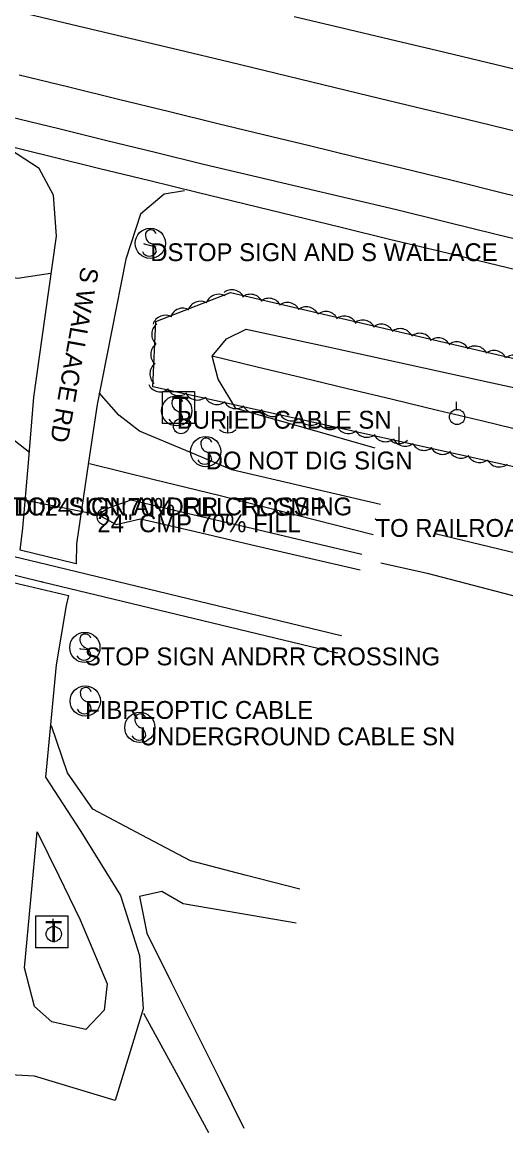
# Model space of a CAD drawing. Extents: x 1441650 to 1491889, y 345904 to 358319.
# Drawn here: x 1464256.7 to 1464392.3, y 349824.6 to 350135.9 of the extents above; entities that cross this region are included whole.
import ezdxf

# ---------------------------------------------------------------- set-up
doc = ezdxf.new("R2010")
doc.units = 0
for name, color, linetype in [('S_CROSS_DRAIN', 7, 'Continuous'), ('S_CROSS_DRAIN_ANNOT', 7, 'Continuous'), ('S_DITCHLINE', 7, 'Continuous'), ('S_DRG_PT_SYM', 7, 'Continuous'), ('S_EDGE_PAVEMENT', 7, 'Continuous'), ('S_EDGE_PAVEMENT_ANNOT', 7, 'Continuous'), ('S_GRAVEL_ROAD', 7, 'Continuous'), ('S_MSC_PT_SYM', 7, 'Continuous'), ('S_PAVEMENT_CROWN', 7, 'Continuous'), ('S_RAILROAD', 7, 'Continuous'), ('S_SHOULDER', 7, 'Continuous'), ('S_SIGN', 7, 'Continuous'), ('S_SIGN_ANNOT', 7, 'Continuous'), ('S_STREAM', 7, 'Continuous'), ('S_SURVEY_TEXT_ANNOT', 7, 'Continuous'), ('S_TELEPHONE_UTILITIES', 7, 'Continuous'), ('S_TRAILS', 7, 'Continuous'), ('S_TREE', 7, 'Continuous'), ('S_UTILITY_POLE', 7, 'Continuous')]:
    doc.layers.add(name, color=color, linetype=linetype)

msp = doc.modelspace()

# ---------------------------------------------------------------- linework, layer by layer
at = {"layer": 'S_CROSS_DRAIN'}
msp.add_line((1464254.46, 350002.53), (1464277.79, 349997.91), dxfattribs=at)
msp.add_arc((1464279.93, 349997.33), 2.3, 78.0274, 258.3566, dxfattribs=at)
at = {"layer": 'S_DITCHLINE'}
for points in [[(1464355.65, 350016.48), (1464336.12, 350022.06), (1464316.59, 350027.63), (1464311.65, 350035.84), (1464309.96, 350042.27), (1464314.01, 350047.09), (1464319.47, 350049.88), (1464342.47, 350044.86), (1464365.46, 350039.85), (1464388.46, 350034.84), (1464411.45, 350029.82)], [(1464309.94, 350042.34), (1464322.58, 350039.3), (1464335.22, 350036.27), (1464347.87, 350033.23), (1464360.51, 350030.2), (1464373.16, 350027.16), (1464385.8, 350024.13), (1464398.45, 350021.09), (1464411.09, 350018.06), (1464423.97, 350015.11), (1464436.85, 350012.16), (1464449.72, 350009.22), (1464462.6, 350006.27), (1464475.48, 350003.33), (1464488.35, 350000.38), (1464501.23, 349997.43), (1464514.11, 349994.49), (1464528.28, 349991.25), (1464542.46, 349988.01), (1464556.64, 349984.78), (1464570.81, 349981.54), (1464584.99, 349978.3), (1464599.16, 349975.07), (1464613.34, 349971.83)], [(1464351.87, 349986.71), (1464335.69, 349990.51), (1464319.51, 349994.3), (1464303.33, 349998.09), (1464287.15, 350001.89), (1464280.77, 349999.7), (1464278.1, 349997.83), (1464283.07, 349995.12), (1464289.86, 349996.67), (1464305.26, 349993.1), (1464320.66, 349989.52), (1464336.05, 349985.94), (1464351.45, 349982.37)]]:
    msp.add_lwpolyline(points, dxfattribs=at)
at = {"layer": 'S_DRG_PT_SYM'}
msp.add_lwpolyline([(1464277.79, 349997.91), (1464277.79, 349997.96), (1464277.79, 349997.91), (1464277.74, 349997.91), (1464277.79, 349997.91), (1464277.79, 349997.86), (1464277.79, 349997.91), (1464277.84, 349997.91)], dxfattribs=at)
at = {"layer": 'S_EDGE_PAVEMENT'}
for points in [[(1464253.44, 350109.38), (1464266.96, 350106.07), (1464280.47, 350102.75), (1464293.98, 350099.44), (1464307.49, 350096.12), (1464321.03, 350092.94), (1464334.56, 350089.75), (1464348.1, 350086.56), (1464361.64, 350083.37), (1464375.59, 350079.94), (1464389.54, 350076.51), (1464403.5, 350073.07)], [(1464302.2, 350088.64), (1464296.53, 350087.67), (1464289.84, 350082.11), (1464285.8, 350069.5), (1464281.74, 350049.13), (1464277.69, 350028.76), (1464275.31, 350012.58), (1464271.91, 349989.67), (1464271.81, 349984.04), (1464256.17, 349987.87), (1464256.91, 349994.02), (1464258.46, 350012.41), (1464260.01, 350030.81), (1464263.15, 350053.37), (1464266.29, 350075.92), (1464265.51, 350087.41), (1464261.46, 350094.91), (1464251.32, 350101.48)], [(1464253.8, 349978.95), (1464269.69, 349975.17), (1464269.03, 349972.41), (1464266.24, 349955.74), (1464264.74, 349940), (1464263.25, 349924.27), (1464273.12, 349909.05), (1464284.22, 349891.12), (1464289.57, 349874.27), (1464290.58, 349859.29), (1464286.68, 349846.45), (1464282.77, 349833.6), (1464260.16, 349840.43), (1464236.05, 349841.7)]]:
    msp.add_lwpolyline(points, dxfattribs=at)
msp.add_lwpolyline([(1464260.89, 349908.94), (1464266.93, 349896.59), (1464272.98, 349884.24), (1464280.51, 349866.35), (1464279.71, 349858.97), (1464274.58, 349853.49), (1464265.02, 349855.64), (1464260.19, 349859.93), (1464257.31, 349870.82), (1464259.1, 349889.88)], close=True, dxfattribs=at)
at = {"layer": 'S_GRAVEL_ROAD'}
for points in [[(1464094.32, 350086.66), (1464100.34, 350103.62), (1464122.29, 350097.37), (1464144.24, 350091.11), (1464166.18, 350084.85), (1464188.13, 350078.59), (1464202.04, 350075.56), (1464215.94, 350072.53), (1464229.85, 350069.5), (1464243.75, 350066.47), (1464255.36, 350064.17), (1464264.6, 350065.59)], [(1464094.32, 350086.67), (1464090.47, 350070.48), (1464113.69, 350064.41), (1464136.91, 350058.34), (1464160.12, 350052.27), (1464183.34, 350046.21), (1464198.22, 350041.89), (1464213.1, 350037.57), (1464227.99, 350033.25), (1464242.87, 350028.93), (1464250.88, 350021.56), (1464258.71, 350015.36)], [(1464357.13, 350000.69), (1464336.28, 350005.55), (1464315.43, 350010.41), (1464302.53, 350015.81), (1464289.63, 350021.22), (1464283.82, 350025.71), (1464278.31, 350031.99)], [(1464275.6, 350012.16), (1464293.71, 350007.72), (1464311.82, 350003.29), (1464333.44, 349997.81), (1464355.06, 349992.33)], [(1464334.52, 349892.83), (1464319.22, 349896.82), (1464303.92, 349900.8), (1464290.22, 349908.03), (1464276.53, 349915.26), (1464269.4, 349925.46), (1464264.92, 349938.61)], [(1464333.53, 349883.32), (1464317.7, 349886.04), (1464301.87, 349888.77), (1464295.85, 349892.16), (1464289.63, 349890.8), (1464291.64, 349880.48), (1464298.45, 349866.82), (1464305.26, 349853.15), (1464312.06, 349839.48), (1464318.87, 349825.82)], [(1464309.04, 349824.56), (1464299.92, 349841.28), (1464290.81, 349858)]]:
    msp.add_lwpolyline(points, dxfattribs=at)
at = {"layer": 'S_MSC_PT_SYM'}
for points in [[(1464290.91, 350073.77), (1464290.91, 350073.82), (1464290.91, 350073.77), (1464290.86, 350073.77), (1464290.91, 350073.77), (1464290.91, 350073.72), (1464290.91, 350073.77), (1464290.96, 350073.77)], [(1464294.08, 350072.95), (1464294.08, 350073), (1464294.08, 350072.95), (1464294.03, 350072.95), (1464294.08, 350072.95), (1464294.08, 350072.9), (1464294.08, 350072.95), (1464294.13, 350072.95)], [(1464355.74, 349996.62), (1464355.74, 349996.67), (1464355.74, 349996.62), (1464355.69, 349996.62), (1464355.74, 349996.62), (1464355.74, 349996.57), (1464355.74, 349996.62), (1464355.79, 349996.62)], [(1464263.47, 349983.94), (1464263.47, 349983.99), (1464263.47, 349983.94), (1464263.42, 349983.94), (1464263.47, 349983.94), (1464263.47, 349983.89), (1464263.47, 349983.94), (1464263.52, 349983.94)], [(1464262.28, 349979.06), (1464262.28, 349979.11), (1464262.28, 349979.06), (1464262.23, 349979.06), (1464262.28, 349979.06), (1464262.28, 349979.01), (1464262.28, 349979.06), (1464262.33, 349979.06)], [(1464346.07, 349963.94), (1464346.07, 349963.99), (1464346.07, 349963.94), (1464346.02, 349963.94), (1464346.07, 349963.94), (1464346.07, 349963.89), (1464346.07, 349963.94), (1464346.12, 349963.94)], [(1464272.95, 349960.26), (1464272.95, 349960.31), (1464272.95, 349960.26), (1464272.9, 349960.26), (1464272.95, 349960.26), (1464272.95, 349960.21), (1464272.95, 349960.26), (1464273, 349960.26)], [(1464275.52, 349960.01), (1464275.52, 349960.06), (1464275.52, 349960.01), (1464275.47, 349960.01), (1464275.52, 349960.01), (1464275.52, 349959.96), (1464275.52, 349960.01), (1464275.57, 349960.01)], [(1464344.98, 349959.11), (1464344.98, 349959.16), (1464344.98, 349959.11), (1464344.93, 349959.11), (1464344.98, 349959.11), (1464344.98, 349959.06), (1464344.98, 349959.11), (1464345.03, 349959.11)]]:
    msp.add_lwpolyline(points, dxfattribs=at)
at = {"layer": 'S_PAVEMENT_CROWN'}
for points in [[(1464258.17, 350138.24), (1464272.33, 350134.86), (1464286.49, 350131.49), (1464300.66, 350128.12), (1464314.82, 350124.75), (1464327.91, 350121.58), (1464341, 350118.42), (1464354.1, 350115.26), (1464367.19, 350112.09), (1464381.38, 350108.68), (1464395.57, 350105.27)], [(1464332.91, 350137.53), (1464346.35, 350134.33), (1464359.78, 350131.14), (1464373.22, 350127.94), (1464386.82, 350124.67), (1464400.42, 350121.39), (1464414.02, 350118.11), (1464427.62, 350114.83), (1464441.81, 350111.32), (1464456, 350107.8), (1464470.2, 350104.29), (1464484.39, 350100.77), (1464497.95, 350097.22), (1464511.51, 350093.66), (1464525.06, 350090.1), (1464538.62, 350086.55), (1464552.25, 350083.08), (1464565.88, 350079.61), (1464579.51, 350076.14), (1464593.14, 350072.67), (1464606.7, 350069.17), (1464620.25, 350065.67)], [(1464255.9, 350121.19), (1464269.8, 350117.77), (1464283.7, 350114.36), (1464297.6, 350110.95), (1464311.5, 350107.54), (1464324.39, 350104.43), (1464337.27, 350101.31), (1464350.16, 350098.2), (1464363.04, 350095.09), (1464377.21, 350091.59), (1464391.38, 350088.08), (1464405.56, 350084.58)]]:
    msp.add_lwpolyline(points, dxfattribs=at)
at = {"layer": 'S_RAILROAD'}
for p, q in [((1464170.58, 350006.37), (1464263.47, 349983.94)), ((1464169.37, 350001.6), (1464262.28, 349979.06)), ((1464263.47, 349983.94), (1464346.07, 349963.94)), ((1464262.28, 349979.06), (1464344.98, 349959.11))]:
    msp.add_line(p, q, dxfattribs=at)
at = {"layer": 'S_SHOULDER'}
msp.add_lwpolyline([(1464251.26, 350101.59), (1464264.88, 350098.26), (1464278.49, 350094.93), (1464292.1, 350091.59), (1464305.72, 350088.26), (1464319.19, 350084.97), (1464332.67, 350081.69), (1464346.14, 350078.4), (1464359.62, 350075.11), (1464373.48, 350071.76), (1464387.34, 350068.41), (1464401.21, 350065.06)], dxfattribs=at)
at = {"layer": 'S_SIGN'}
for p, q in [((1464290.91, 350073.77), (1464294.08, 350072.95)), ((1464272.95, 349960.26), (1464275.52, 349960.01))]:
    msp.add_line(p, q, dxfattribs=at)
for centre in [(1464292.62, 350073.92), (1464300.04, 350026.95), (1464308.15, 350015.53), (1464274.27, 349960.61), (1464274.37, 349945.6), (1464289.68, 349938.19)]:
    msp.add_circle(centre, 4.24, dxfattribs=at)
for centre, radius, start, end in [((1464293.78, 350076.18), 2.55, 167.1196, 241.9813), ((1464292.74, 350076.08), 1.62, 16.5258, 156.8957), ((1464292.36, 350072.52), 2.17, 204.641, 335.359), ((1464291.92, 350071.64), 2.38, 358.6529, 73.7063), ((1464301.2, 350029.21), 2.55, 167.1196, 241.9813), ((1464300.16, 350029.11), 1.62, 16.5258, 156.8957), ((1464299.34, 350024.67), 2.38, 358.6529, 73.7063), ((1464299.78, 350025.55), 2.17, 204.641, 335.359), ((1464308.27, 350017.68), 1.62, 16.5258, 156.8957), ((1464309.31, 350017.78), 2.55, 167.1196, 241.9813), ((1464307.88, 350014.13), 2.17, 204.641, 335.359), ((1464307.44, 350013.25), 2.38, 358.6529, 73.7063), ((1464275.44, 349962.86), 2.55, 167.1196, 241.9813), ((1464274.4, 349962.77), 1.62, 16.5258, 156.8957), ((1464273.57, 349958.33), 2.38, 358.6529, 73.7063), ((1464274.01, 349959.21), 2.17, 204.641, 335.359), ((1464275.54, 349947.86), 2.55, 167.1196, 241.9813), ((1464274.5, 349947.76), 1.62, 16.5258, 156.8957), ((1464273.67, 349943.32), 2.38, 358.6529, 73.7063), ((1464274.11, 349944.21), 2.17, 204.641, 335.359), ((1464290.85, 349940.45), 2.55, 167.1196, 241.9813), ((1464289.81, 349940.35), 1.62, 16.5258, 156.8957), ((1464288.98, 349935.91), 2.38, 358.6529, 73.7063), ((1464289.42, 349936.79), 2.17, 204.641, 335.359)]:
    msp.add_arc(centre, radius, start, end, dxfattribs=at)
at = {"layer": 'S_STREAM'}
msp.add_lwpolyline([(1464357.27, 349984.31), (1464370.19, 349981.45), (1464408.55, 349971.42), (1464439.6, 349961.59)], dxfattribs=at)
at = {"layer": 'S_TELEPHONE_UTILITIES'}
for points in [[(1464296.02, 350023.39), (1464296.02, 350032.39), (1464305.02, 350032.39), (1464305.02, 350023.39)], [(1464260.49, 349876.41), (1464260.49, 349885.41), (1464269.49, 349885.41), (1464269.49, 349876.41)]]:
    msp.add_lwpolyline(points, close=True, dxfattribs=at)
at = {"layer": 'S_TRAILS'}
msp.add_lwpolyline([(1464372.49, 349992.57), (1464413.2, 349982.71), (1464427.91, 349977.56), (1464460.92, 349957.78), (1464484.66, 349946.2), (1464501.6, 349938.53), (1464533.73, 349930.97), (1464715.63, 349886.3), (1464756.24, 349875.55), (1464762.52, 349875.16), (1464763.91, 349880.94)], dxfattribs=at)
at = {"layer": 'S_TREE'}
msp.add_lwpolyline([(1464413.45, 350007.05), (1464293.34, 350033.67), (1464294.16, 350052), (1464315.08, 350060.09), (1464445.57, 350029.79)], dxfattribs=at)
for centre, major_axis, ratio, start_param, end_param in [((1464311.76, 350055.99), (-3.5, 1.03), 0.999969, 4.480889, 6.254089), ((1464315.52, 350057.26), (-3.5, 1), 0.999969, 3.877086, 5.650286), ((1464320.7, 350055.98), (-3.5, 1), 0.999969, 3.877086, 5.650286), ((1464306.68, 350054.03), (-3.5, 1.03), 0.999969, 4.480889, 6.254089), ((1464325.86, 350054.86), (-3.5, 1), 0.999969, 3.877086, 5.650286), ((1464331.03, 350053.69), (-3.5, 1), 0.999969, 3.877086, 5.650286), ((1464336.33, 350052.46), (-3.5, 1), 0.999969, 3.877086, 5.650286), ((1464296.85, 350050.11), (-3.5, 1.03), 0.999969, 4.480889, 6.254089), ((1464301.75, 350052.08), (-3.5, 1.03), 0.999969, 4.480889, 6.254089), ((1464341.83, 350051.15), (-3.5, 1), 0.999969, 3.877086, 5.650286), ((1464347.01, 350049.87), (-3.5, 1), 0.999969, 3.877086, 5.650286), ((1464296.66, 350048.38), (3.5, -1.01), 0.99997, 2.492499, 4.265699), ((1464352.17, 350048.75), (-3.5, 1), 0.999969, 3.877086, 5.650286), ((1464357.34, 350047.59), (-3.5, 1), 0.999969, 3.877086, 5.650286), ((1464362.64, 350046.35), (-3.5, 1), 0.999969, 3.877086, 5.650286), ((1464368.13, 350045.04), (-3.5, 1), 0.999969, 3.877086, 5.650286), ((1464373.31, 350043.76), (-3.5, 1), 0.999969, 3.877086, 5.650286), ((1464296.38, 350042.74), (3.5, -1.01), 0.99997, 2.492499, 4.265699), ((1464378.48, 350042.64), (-3.5, 1), 0.999969, 3.877086, 5.650286), ((1464383.65, 350041.48), (-3.5, 1), 0.999969, 3.877086, 5.650286), ((1464388.95, 350040.24), (-3.5, 1), 0.999969, 3.877086, 5.650286), ((1464394.44, 350038.93), (-3.5, 1), 0.999969, 3.877086, 5.650286), ((1464296.13, 350037.31), (3.5, -1.01), 0.99997, 2.492499, 4.265699), ((1464295.43, 350035.93), (3.53, 0.9), 0.999962, 3.359383, 5.132584), ((1464300.6, 350034.86), (3.53, 0.9), 0.999962, 3.359383, 5.132584), ((1464305.79, 350033.63), (3.53, 0.9), 0.999962, 3.359383, 5.132584), ((1464311.3, 350032.38), (3.53, 0.9), 0.999962, 3.359383, 5.132584), ((1464316.61, 350031.2), (3.53, 0.9), 0.999962, 3.359383, 5.132584), ((1464321.8, 350030.09), (3.53, 0.9), 0.999962, 3.359383, 5.132584), ((1464326.97, 350029.02), (3.53, 0.9), 0.999962, 3.359383, 5.132584), ((1464332.16, 350027.79), (3.53, 0.9), 0.999962, 3.359383, 5.132584), ((1464337.67, 350026.54), (3.53, 0.9), 0.999962, 3.359383, 5.132584), ((1464342.98, 350025.36), (3.53, 0.9), 0.999962, 3.359383, 5.132584), ((1464348.16, 350024.24), (3.53, 0.9), 0.999962, 3.359383, 5.132584), ((1464353.34, 350023.17), (3.53, 0.9), 0.999962, 3.359383, 5.132584), ((1464358.53, 350021.95), (3.53, 0.9), 0.999962, 3.359383, 5.132584), ((1464364.04, 350020.69), (3.53, 0.9), 0.999962, 3.359383, 5.132584), ((1464369.35, 350019.51), (3.53, 0.9), 0.999962, 3.359383, 5.132584), ((1464374.53, 350018.4), (3.53, 0.9), 0.999962, 3.359383, 5.132584), ((1464379.71, 350017.33), (3.53, 0.9), 0.999962, 3.359383, 5.132584), ((1464384.9, 350016.1), (3.53, 0.9), 0.999962, 3.359383, 5.132584), ((1464390.4, 350014.85), (3.53, 0.9), 0.999962, 3.359383, 5.132584)]:
    msp.add_ellipse(centre, major_axis=major_axis, ratio=ratio, start_param=start_param, end_param=end_param, dxfattribs=at)
at = {"layer": 'S_UTILITY_POLE'}
for p, q in [((1464378.48, 350027.37), (1464378.48, 350029.48)), ((1464301.11, 350024.78), (1464301.11, 350026.89)), ((1464314.28, 350025.49), (1464314.28, 350020.76)), ((1464362.28, 350022.47), (1464362.28, 350017.74)), ((1464265.43, 349882.42), (1464265.43, 349884.53))]:
    msp.add_line(p, q, dxfattribs=at)
for centre in [(1464378.6, 350025.23), (1464301.23, 350022.64), (1464265.55, 349880.28)]:
    msp.add_circle(centre, 2.13, dxfattribs=at)
for centre in [(1464314.34, 350024.19), (1464362.34, 350021.17)]:
    msp.add_arc(centre, 3.41, 226.3972, 313.6028, dxfattribs=at)

# ---------------------------------------------------------------- texts
at = {"layer": 'S_CROSS_DRAIN_ANNOT'}
for s, p in [('DI:24" CN:70% FILL TY:CMP', (1464254.46, 349997.53)), ('24" CMP 70% FILL', (1464277.79, 349992.91))]:
    msp.add_text(s, height=5, dxfattribs=at).set_placement(p)
at = {"layer": 'S_EDGE_PAVEMENT_ANNOT'}
msp.add_text('S WALLACE RD', height=5.0003, rotation=259.8557, dxfattribs=at).set_placement((1464273.29, 350067.58))
at = {"layer": 'S_SIGN_ANNOT'}
for s, p in [('DSTOP SIGN AND S WALLACE', (1464292.62, 350068.92)), ('BURIED CABLE SN', (1464300.04, 350021.95)), ('DO NOT DIG SIGN', (1464308.15, 350010.53)), ('STOP SIGN ANDRR CROSSING', (1464249.61, 349997.66)), ('STOP SIGN ANDRR CROSSING', (1464274.27, 349955.61)), ('FIBREOPTIC CABLE', (1464274.37, 349940.6)), ('UNDERGROUND CABLE SN', (1464289.68, 349933.19))]:
    msp.add_text(s, height=5, dxfattribs=at).set_placement(p)
at = {"layer": 'S_SURVEY_TEXT_ANNOT'}
msp.add_text('TO RAILROAD TRACKS', height=5, dxfattribs=at).set_placement((1464355.74, 349991.62))
at = {"layer": 'S_TELEPHONE_UTILITIES'}
for p in [(1464298.59, 350024.89), (1464263.06, 349877.91)]:
    msp.add_text('T', height=6, rotation=360, dxfattribs=at).set_placement(p)

doc.saveas('drawing.dxf')
